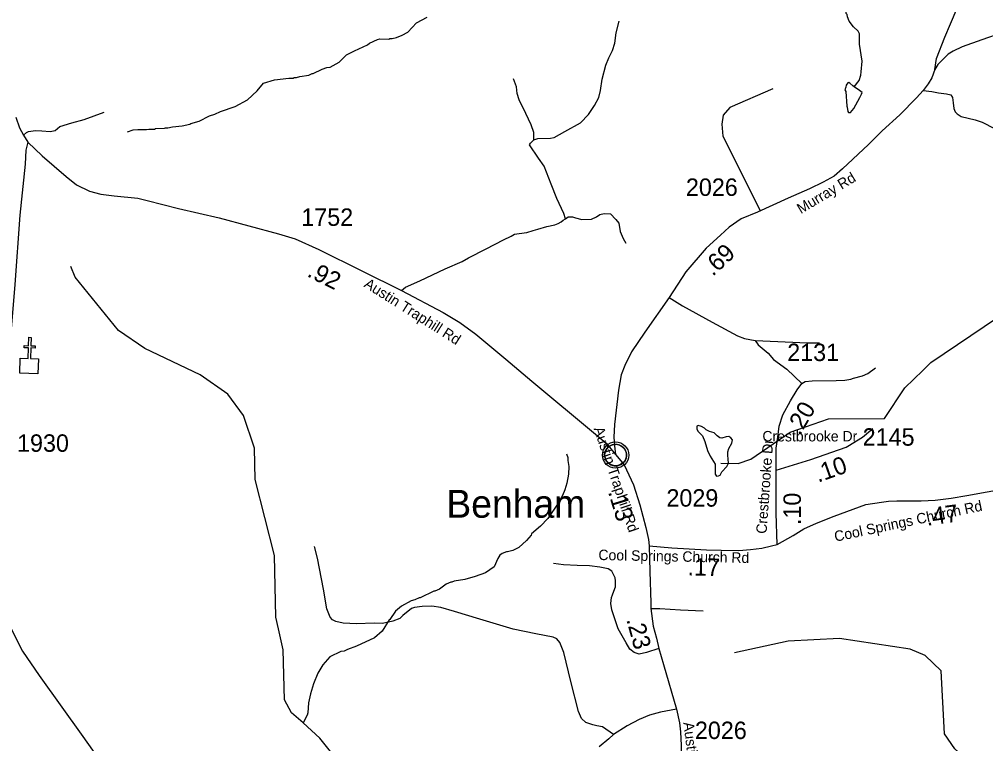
# Model space of a CAD drawing. Extents: x 1248224 to 1454986, y 825081 to 985870.
# Drawn here: x 1430374 to 1437302, y 928641 to 933836 of the extents above; entities that cross this region are included whole.
import ezdxf

# ---------------------------------------------------------------- set-up
doc = ezdxf.new("R2010")
doc.units = 0
for name, color, linetype in [('Exist Civil Demographics Community CELL', 7, 'Continuous'), ('Exist Civil Demographics Community Label', 7, 'Continuous'), ('Exist Cultural Church CELL', 7, 'Continuous'), ('Exist Hydrographic Misc Water Feature', 7, 'Continuous'), ('Exist Road Non-System Type 51', 7, 'Continuous'), ('Exist Road Secondary Mileage Hundredths English Label', 7, 'Continuous'), ('Exist Road Secondary Type 51 Attributed', 7, 'Continuous'), ('Exist Road Secondary Type 51 Label', 7, 'Continuous'), ('Exist Road Secondary Type 51 Number Label', 7, 'Continuous')]:
    doc.layers.add(name, color=color, linetype=linetype)

msp = doc.modelspace()

# ---------------------------------------------------------------- linework, layer by layer
at = {"layer": 'Exist Civil Demographics Community CELL'}
msp.add_lwpolyline([(1434571.4, 930723.3), (1434572.4, 930728.9), (1434574.2, 930735.5), (1434577.1, 930742.7), (1434580, 930748.4), (1434583.3, 930754.1), (1434587.1, 930759.2), (1434591.1, 930763.6), (1434595.6, 930768.2), (1434601.2, 930772.8), (1434606.6, 930776.5), (1434611.5, 930779.3), (1434616.5, 930781.8), (1434622, 930784.1), (1434627.6, 930785.9), (1434632, 930787.1), (1434636.8, 930787.8), (1434640.9, 930788.5), (1434647.3, 930788.8), (1434651.7, 930788.7), (1434657.4, 930788.4), (1434662.3, 930787.7), (1434667.2, 930786.7), (1434672.2, 930785.3), (1434677.4, 930783.4), (1434684, 930780.4), (1434690.3, 930776.9), (1434695.4, 930773.4), (1434700.5, 930769.4), (1434703.8, 930766.2), (1434708, 930761.9), (1434711.8, 930757.2), (1434714.9, 930752.6), (1434718, 930747.6), (1434720.5, 930742.4), (1434722.5, 930737.4), (1434724.1, 930732.4), (1434725.4, 930727.8), (1434726.5, 930721.7), (1434727.1, 930717), (1434727.3, 930711), (1434727.2, 930705.2), (1434726.6, 930699.6), (1434725.7, 930694.1), (1434724, 930687.9), (1434722.1, 930682.1), (1434719.8, 930677), (1434716.7, 930671), (1434713.4, 930665.7), (1434709.9, 930661), (1434705.7, 930656.2), (1434700.4, 930651.3), (1434695.4, 930647.2), (1434690.4, 930643.7), (1434686.1, 930641.2), (1434679.3, 930638), (1434672.1, 930635.3), (1434666.2, 930633.8), (1434659.6, 930632.5), (1434655.1, 930632), (1434650.6, 930631.8), (1434645.1, 930631.8), (1434640.8, 930632.2), (1434635.1, 930632.9), (1434629.2, 930634.2), (1434624.6, 930635.5), (1434619.5, 930637.4), (1434614.9, 930639.4), (1434611, 930641.6), (1434604.2, 930645.7), (1434598.6, 930650), (1434593.7, 930654.5), (1434589.2, 930659.3), (1434586, 930663.3), (1434583, 930667.5), (1434579, 930674.6), (1434577.2, 930678.1), (1434575.5, 930682.1), (1434572.9, 930690.3), (1434571.4, 930697.4), (1434570.7, 930702.5), (1434570.4, 930708.8), (1434570.3, 930713.5), (1434570.9, 930720)], close=True, dxfattribs=at)
for centre, radius in [((1434649, 930710.9), 94.3), ((1434648.7, 930711.2), 76.7)]:
    msp.add_circle(centre, radius, dxfattribs=at)
at = {"layer": 'Exist Cultural Church CELL'}
msp.add_lwpolyline([(1430380.7, 931404.7), (1430437.6, 931403.1), (1430439.8, 931479.2), (1430407.8, 931480.2), (1430408.3, 931496.1), (1430440.3, 931495.2), (1430442.1, 931555.3), (1430458.1, 931554.8), (1430456.3, 931494.7), (1430488.3, 931493.8), (1430487.8, 931477.8), (1430455.8, 931478.8), (1430453.6, 931402.6), (1430511.2, 931400.8), (1430508.1, 931294.4), (1430377.5, 931298.3)], close=True, dxfattribs=at)
at = {"layer": 'Exist Hydrographic Misc Water Feature'}
for points in [[(1436358.9, 933351), (1436394.8, 933396.5), (1436407.5, 933436.2), (1436409.9, 933460.2), (1436416.3, 933536.5), (1436397.2, 933656.6), (1436396.6, 933732.5), (1436388.9, 933750.7), (1436353.5, 933781.5), (1436324.1, 933822), (1436310.7, 933854.2), (1436309, 933870.2), (1436301.2, 933878.4), (1436296.7, 933966.5), (1436268.6, 934055.1), (1436214.1, 934168.2), (1436167.6, 934249.1), (1436156.3, 934289.3), (1436156.5, 934305.3), (1436164.9, 934329.1), (1436172.9, 934374.4)], [(1431150.6, 933029.4), (1431190.9, 933042.8), (1431222.9, 933046.1), (1431286.8, 933045), (1431302.9, 933048.7), (1431342.9, 933048), (1431351, 933051.9), (1431415.1, 933054.6), (1431423.1, 933058.5), (1431439.1, 933058.2), (1431471.3, 933065.6), (1431541.7, 933071.4), (1431595.5, 933083.5), (1431602.7, 933088.2), (1431663.9, 933106.2), (1431736.5, 933142.9), (1431776.8, 933156.1), (1431817.1, 933175.4), (1431921.7, 933209.6), (1432010.6, 933258), (1432079.7, 933322.8), (1432124.6, 933378), (1432204.3, 933402.5), (1432305.2, 933414.7), (1432337.2, 933414.1), (1432345.3, 933418), (1432361.3, 933417.7), (1432385.4, 933425.3), (1432449.6, 933436.1), (1432473.8, 933447.6), (1432481.8, 933447.5), (1432546.4, 933478.4), (1432578.6, 933489.8), (1432602.5, 933493.4), (1432667.2, 933528.2), (1432720.9, 933580.3), (1432776.6, 933610.2), (1432869.3, 933652.6), (1432885.5, 933664.3), (1432942, 933691.3), (1432958.1, 933695), (1433022.1, 933693.9), (1433030.1, 933697.7), (1433046.1, 933697.4), (1433078.3, 933704.9), (1433118.6, 933722.1), (1433159, 933743.4), (1433222.4, 933811.3), (1433298.4, 933850.6)], [(1436358.9, 933351), (1436350.2, 933359.3), (1436328.4, 933377.6), (1436320.6, 933381.8), (1436312.5, 933380), (1436302.2, 933364.1), (1436299.9, 933350.1), (1436291.6, 933331.1), (1436299.4, 933318.1), (1436305.6, 933214), (1436309.5, 933205.9), (1436313, 933173.8), (1436318.8, 933167.7), (1436332.9, 933167.4), (1436357.4, 933197.1), (1436400.7, 933276.3), (1436411.1, 933300.1), (1436416.1, 933311.5), (1436397.6, 933324.4), (1436358.9, 933351)], [(1432231.5, 929465.8), (1432212.4, 929548.3), (1432204.4, 929991.6), (1432064.5, 930536.1), (1432060.5, 930759.4), (1431982.5, 930994.1), (1431868.4, 931147.4), (1431670.5, 931286), (1431274.4, 931474.5), (1431085.5, 931603.1), (1430775.4, 931986.8), (1430743.4, 932063)], [(1436850.4, 931317.1), (1436909.5, 931374), (1437762.6, 931951.1), (1438072.2, 932084.9)], [(1435402.5, 930652.7), (1435527.5, 930650.1), (1435619.5, 930681.1), (1435899.5, 930875.8), (1436175.5, 930971.9), (1436576.5, 930973.7), (1436722.5, 931194), (1436850.4, 931317.1)], [(1435454.6, 930711.3), (1435454.2, 930724.9), (1435454.3, 930732.9), (1435460.8, 930756.9), (1435481.4, 930796.5), (1435485.9, 930820.5), (1435474.1, 930834.6), (1435460.2, 930842.9), (1435442.2, 930841.3), (1435410, 930831.9), (1435396.1, 930834.1), (1435376.3, 930848.5), (1435354.7, 930870.8), (1435322.9, 930879.4), (1435299.1, 930891.8), (1435285.3, 930904.1), (1435263.5, 930916.5), (1435239.6, 930923), (1435231.5, 930919.1), (1435231.2, 930897.1), (1435240.8, 930881), (1435272.3, 930848.4), (1435289.6, 930808), (1435308.5, 930743.6), (1435327.8, 930703.3), (1435362.8, 930646.6), (1435361.6, 930574.5), (1435373.3, 930560.4), (1435387.3, 930562.1), (1435397.5, 930567.9), (1435409.8, 930589.7), (1435446.5, 930629.1), (1435458.9, 930652.8), (1435454.6, 930711.3)], [(1434296.5, 930719.1), (1434306, 930693), (1434305.6, 930670.9), (1434312.9, 930628.8), (1434312, 930572.8), (1434298.8, 930508.9), (1434284, 930461.3), (1434267.4, 930421.5), (1434236.4, 930366), (1434162.5, 930255.3), (1434109.5, 930200.2), (1434046.5, 930145.4), (1434044.4, 930137.4), (1434009.7, 930098), (1433954.9, 930046.9), (1433912.5, 930027.7), (1433874.3, 930016.4), (1433866.3, 930016.6), (1433836.1, 930005.1), (1433819.9, 929993.4), (1433803.5, 929969.6), (1433778.5, 929910.1), (1433715.8, 929867.2), (1433643.3, 929840.5), (1433566.9, 929817.9), (1433490.7, 929807.2), (1433474.5, 929799.5), (1433466.5, 929799.6), (1433434.3, 929784.3), (1433385.7, 929749.1), (1433353.4, 929733.7), (1433345.5, 929733.8), (1433248.7, 929687.6), (1433240.7, 929687.7), (1433208.4, 929672.3), (1433184.3, 929664.7), (1433115, 929628), (1433071, 929590.8), (1433030, 929531.4), (1433025, 929528.9), (1432974.5, 929448.4), (1432919.7, 929401.4), (1432790.7, 929339.7), (1432726.3, 929316.9), (1432702.1, 929305.3), (1432678, 929301.8), (1432601.3, 929263.1), (1432549, 929205.4), (1432515.3, 929147), (1432482, 929069.2), (1432460.8, 928997.5), (1432447.6, 928933.7), (1432442.4, 928861.7), (1432438.1, 928845.8), (1432408.9, 928790.8)], [(1432528.5, 928681.7), (1432408.9, 928790.8), (1432324.5, 928863.1), (1432275.5, 928956), (1432266.5, 929314.1), (1432231.5, 929465.8)], [(1437298.4, 928333.2), (1437285.5, 928415), (1437080.6, 928603.1), (1437007.6, 928712.9), (1436982.5, 929163.2), (1436868.5, 929273.8), (1436760.5, 929318.7), (1436253.5, 929394.6), (1435886.5, 929375.6), (1435501.5, 929291.5)], [(1432643.4, 928538.3), (1432528.5, 928681.7)]]:
    msp.add_lwpolyline(points, dxfattribs=at)
at = {"layer": 'Exist Road Non-System Type 51'}
for points in [[(1436938.3, 933474.8), (1436948.2, 933553.9), (1437009.7, 933707.9), (1437050.8, 933803.7), (1437098.6, 933916.6), (1437119.1, 933971.4), (1437129.4, 934029.6), (1437126, 934101.4), (1437091.8, 934149.3), (1437026.8, 934173.3), (1436872.9, 934330.7), (1436561.8, 934672.9), (1436486.5, 934761.9), (1436486.5, 934792.7), (1436493.4, 934878.2)], [(1434062, 932972.5), (1434091.1, 932982.2), (1434181.6, 932983.8), (1434207.5, 932988.6), (1434285.1, 933030.7), (1434398.3, 933093.8), (1434454.9, 933152.1), (1434498.1, 933218), (1434528.8, 933276.3), (1434540.1, 933324.8), (1434551.4, 933405.7), (1434578.9, 933506), (1434599.9, 933559.4), (1434627.4, 933612.8), (1434643.5, 933663.9), (1434653.2, 933738.3), (1434674.2, 933822.5)], [(1434062, 932972.5), (1434063.5, 933023.9), (1434044.1, 933078.9), (1434005.3, 933159.8), (1433958.4, 933258.5), (1433943.8, 933303.8), (1433937.4, 933352.4), (1433916.3, 933409)], [(1435776.2, 933337.7), (1435468.3, 933202.7), (1435419.9, 933147.3), (1435409.5, 933085), (1435416.4, 932998.4), (1435572.1, 932690.3), (1435686.3, 932461.8)], [(1430403.8, 933004.1), (1430424.6, 933024), (1430440.8, 933030.5), (1430490.9, 933038.5), (1430534.6, 933036.9), (1430596, 933030.5), (1430631.6, 933038.5), (1430663.9, 933066), (1430751.2, 933093.6), (1430838.5, 933117.8), (1430982.5, 933169.6)], [(1433426.7, 932045.3), (1433549.6, 932098.7), (1433594.9, 932126.2), (1433721, 932189.3), (1433845.5, 932254), (1433900.4, 932281.5), (1433923.1, 932294.5), (1433957, 932301), (1434012, 932307.4), (1434057.3, 932320.4), (1434091.2, 932331.7), (1434155.9, 932351.1), (1434212.5, 932360.8), (1434236.8, 932370.5), (1434259.4, 932383.5), (1434272.3, 932394.8), (1434288.5, 932404.5), (1434276.8, 932442.6), (1434226.6, 932551), (1434186.2, 932652.9), (1434136.1, 932782.4), (1434095.7, 932840.6), (1434031, 932936.1), (1434037.7, 932946.6), (1434062, 932972.5)], [(1434288.5, 932404.5), (1434308.7, 932418.6), (1434339.5, 932420.2), (1434360.5, 932412.1), (1434407.4, 932400.8), (1434475.3, 932402.4), (1434510.8, 932418.6), (1434536.7, 932436.4), (1434567.4, 932444.4), (1434611.1, 932441.2), (1434651.5, 932400.8), (1434670.9, 932373.2), (1434682.2, 932315), (1434703.3, 932264.8), (1434722.7, 932230.9)], [(1433115.1, 931889.9), (1433143.7, 931914.2), (1433245.6, 931961.2), (1433426.7, 932045.3)], [(1435033.9, 931840.3), (1435129.3, 931782), (1435341.1, 931663.9), (1435523.8, 931566.8), (1435572.3, 931547.4), (1435649.9, 931532.8)], [(1435649.9, 931532.8), (1435918.3, 931519.9), (1436018.6, 931516.7), (1436110, 931515.5)], [(1435649.9, 931532.8), (1435671.8, 931502.5), (1435741.4, 931441), (1435781.8, 931395.7), (1435875.6, 931326.1), (1435982.8, 931223.8)], [(1436355.1, 931262.2), (1436418.8, 931279.2), (1436457.6, 931295.4), (1436512.6, 931335.9)], [(1436314.3, 930774), (1436419.7, 930839.8), (1436492.3, 930902.1)], [(1434632.8, 928707.5), (1434555.2, 928760.9), (1434514.8, 928769), (1434485.7, 928775.5), (1434435.5, 928793.3), (1434404.8, 928820.8), (1434382.2, 928872.5), (1434327.2, 929087.7), (1434277.1, 929294.9), (1434249.6, 929366.1), (1434227, 929393.6), (1434201.1, 929404.9), (1434078.2, 929429.2), (1433914.9, 929463.1), (1433674.6, 929534.9), (1433493.5, 929589.9), (1433396.5, 929617.4), (1433331.8, 929627.2), (1433262.2, 929625.5), (1433207.3, 929617.4), (1433184.6, 929609.4), (1433123.2, 929559.2), (1433103.2, 929539.9), (1433051.4, 929520.5), (1432977.1, 929502.7), (1432917.2, 929504.3), (1432791.1, 929499.5), (1432695.7, 929505.9), (1432644, 929517.3), (1432619.7, 929528.6), (1432602, 929549.6), (1432579.3, 929607.9), (1432555.1, 929748.6), (1432511.4, 929971.9), (1432490.6, 930055.4)], [(1434959.8, 929323.2), (1434869.9, 929295.5), (1434818.1, 929282.5), (1434782.5, 929293.9), (1434750.2, 929319.8), (1434724.3, 929363.4), (1434667.7, 929465.4), (1434620.9, 929601.3), (1434614.4, 929646.6), (1434619.2, 929688.7), (1434627.3, 929708.1), (1434637, 929735.6), (1434648.3, 929766.3), (1434648.3, 929810), (1434646.7, 929829.4), (1434622.5, 929878), (1434595, 929895.8), (1434536.8, 929907.1), (1434462.4, 929916.8), (1434373.5, 929920.1), (1434275.7, 929922.9), (1434202.9, 929932.7)], [(1434900.3, 929610.1), (1434923.2, 929611), (1434966.9, 929609.4), (1435114, 929601.3), (1435275.7, 929593.2)]]:
    msp.add_lwpolyline(points, dxfattribs=at)
at = {"layer": 'Exist Road Secondary Type 51 Attributed'}
for points in [[(1437424.5, 933742.2), (1437273.6, 933687.7), (1437133.8, 933639.4), (1437069.5, 933608.5), (1437032.3, 933584.9), (1436986.6, 933541.6), (1436959.4, 933511.9), (1436938.3, 933474.8), (1436914.8, 933415.3), (1436888.9, 933373.3), (1436853.4, 933324.7)], [(1436853.4, 933324.7), (1436805.1, 933272.7), (1436686.9, 933150.7), (1436559.5, 933035.6), (1436461.8, 932939.1), (1436274.3, 932763.9), (1436214.9, 932711.9), (1436135.7, 932668.6), (1436038, 932620.3), (1435885.9, 932553.5), (1435665, 932452.5), (1435550, 932404.2), (1435463.4, 932344.8), (1435400.3, 932287.8), (1435298.9, 932193.7), (1435152, 932025.1), (1435033.9, 931840.3), (1434859.2, 931591.3), (1434762.7, 931451.4), (1434714.5, 931352.3), (1434688.5, 931285.5), (1434670, 931177.5), (1434640.3, 930929.9), (1434636.6, 930838.3), (1434641.5, 930777.6), (1434649, 930715)], [(1436853.4, 933324.7), (1436915, 933319.3), (1436964.5, 933309.4), (1437021.4, 933300.7), (1437051.1, 933293.3), (1437063.5, 933274.7), (1437068.4, 933236.4), (1437073.4, 933195.5), (1437083.3, 933173.2), (1437096.9, 933158.4), (1437126.5, 933139.8), (1437225.5, 933115.1), (1437277.5, 933097.7), (1437364, 933053.2)], [(1430348.6, 933133.4), (1430374.5, 933056.8), (1430403.8, 933004.1), (1430435.9, 932955.8)], [(1430435.9, 932955.8), (1430421.9, 932897.2), (1430417, 932796.2), (1430378.8, 932430.2), (1430343.1, 931933.4), (1430312.4, 931587.8), (1430297.6, 931209.1), (1430265.6, 930696.3), (1430228.7, 930151.4), (1430221.3, 930004.8), (1430218.8, 929841.4), (1430222.5, 929768.2), (1430243.4, 929654.9), (1430268, 929577.2), (1430323.4, 929450.3), (1430397.3, 929303.7), (1430515.4, 929130.5), (1430829.1, 928693.8), (1431118.2, 928284.3)], [(1430435.9, 932955.8), (1430538, 932855.7), (1430710.4, 932707.8), (1430784.3, 932648.6), (1430877.8, 932603.1), (1430959.1, 932582.1), (1431055.1, 932569.8), (1431223.8, 932552.5), (1431291.5, 932536.5), (1431514.4, 932479.8), (1431805.8, 932411.1), (1432232.3, 932297.9), (1432351.7, 932262.2), (1432520.4, 932185.8), (1432829, 932032.3), (1433115.1, 931889.9), (1433411.8, 931733.4), (1433531.3, 931660.7), (1433647, 931578.2), (1433860.8, 931397.5), (1434049.2, 931239.8), (1434504.1, 930859.8), (1434581.2, 930795.1), (1434649, 930715)], [(1435799.7, 930602.4), (1435799.7, 930760.8), (1435812.1, 930840), (1435822, 930919.3), (1435846.7, 930998.5), (1435903.6, 931100), (1435950.6, 931179.2), (1435982.8, 931223.8), (1436007.5, 931238.6), (1436057, 931243.6), (1436230.2, 931246.1), (1436292, 931248.5), (1436335.7, 931254.5), (1436355.1, 931262.2)], [(1435799.7, 930602.4), (1436048.9, 930679), (1436300.8, 930767.6), (1436314.3, 930774)], [(1434649, 930715), (1434709.9, 930640.7), (1434777.8, 930497.6), (1434821.9, 930353.4), (1434865.8, 930191.7), (1434883.7, 930104.7), (1434888.4, 930058.8)], [(1435806.8, 930069.8), (1435799.7, 930295.3), (1435799.7, 930602.4)], [(1435806.8, 930069.8), (1435921.6, 930135.1), (1435999.2, 930181.7), (1436088.4, 930222.5), (1436216.4, 930272.9), (1436443.4, 930356.4), (1436553.9, 930373.9), (1436606.3, 930379.7), (1436665.6, 930383.5), (1436838.3, 930383.5), (1436939.2, 930387.4), (1437055.5, 930402.9), (1437166.1, 930420.4), (1437458.2, 930474.7), (1437601.8, 930496), (1437673.5, 930496), (1437836.5, 930490.2), (1438036.3, 930466.9), (1438127.5, 930453.3), (1438196.5, 930428.6)], [(1434888.4, 930058.8), (1435053.1, 930046.1), (1435299.5, 930030.6), (1435406.2, 930028.6), (1435532.3, 930026.7), (1435615.7, 930032.5), (1435697.2, 930044.1), (1435767, 930059.7), (1435806.8, 930069.8)], [(1434888.4, 930058.8), (1434893.1, 929875.2), (1434900.3, 929650.6), (1434900.3, 929610.1), (1434918.1, 929484.9), (1434941.9, 929398.3), (1434959.8, 929323.2), (1434993.1, 929208.8), (1435085.9, 928888.4)], [(1435085.9, 928888.4), (1434970, 928866.3), (1434891.8, 928844.5), (1434818.7, 928813.4), (1434732.7, 928769.5), (1434632.8, 928707.5), (1434601.1, 928676.2), (1434531.7, 928617.7)], [(1435085.9, 928888.4), (1435107.3, 928791.6), (1435114.5, 928727.2), (1435118, 928627.1), (1435122.8, 928371.3), (1435127.5, 928160.9), (1435138.2, 928114.4), (1435152.5, 928064.3), (1435174, 928032.1), (1435200.2, 927994), (1435235.9, 927959.4), (1435342.9, 927904), (1435401.2, 927880.1), (1435445.3, 927852.7), (1435476.3, 927821.7), (1435506.1, 927780), (1435537, 927715.6), (1435562, 927646.5), (1435627.2, 927473.3), (1435667.7, 927356.5), (1435689.1, 927304), (1435732, 927246.8), (1435786.8, 927178.9), (1435990.7, 926964)]]:
    msp.add_lwpolyline(points, dxfattribs=at)

# ---------------------------------------------------------------- texts
at = {"layer": 'Exist Civil Demographics Community Label'}
msp.add_text('Benham', height=200, dxfattribs=at).set_placement((1433435.2, 930261.4))
at = {"layer": 'Exist Road Secondary Mileage Hundredths English Label'}
for s, rotation, p in [('.69', 42.84759, (1435345.4, 931987.9)), ('.92', 333.5548, (1432430.6, 931995.3)), ('.20', 59.31944, (1435968.8, 930845.6)), ('.10', 19.38841, (1436100.1, 930512.3)), ('.13', 286.99057, (1434593.4, 930446.9)), ('.10', 90, (1435977, 930208.7)), ('.47', 7.60049, (1436881.1, 930203.9)), ('.17', 358.9575, (1435163.6, 929847.7)), ('.23', 285.34679, (1434724.8, 929531.1))]:
    msp.add_text(s, height=125, rotation=rotation, dxfattribs=at).set_placement(p)
at = {"layer": 'Exist Road Secondary Type 51 Label'}
for s, rotation, p in [('Murray Rd', 30.99301, (1435977.2, 932438)), ('Austin Traphill Rd', 327.67217, (1432839.3, 931920.9)), ('Austin Traphill Rd', 288.75999, (1434490.9, 930899.8)), ('Crestbrooke Dr', 85.83217, (1435730.6, 930144.5)), ('Cool Springs Church Rd', 11.97094, (1436224.8, 930088.9)), ('Cool Springs Church Rd', 358.86256, (1434525.1, 929958.2)), ('Austin Traphill Rd', 276.93401, (1435134.4, 928792.2))]:
    msp.add_text(s, height=75, rotation=rotation, dxfattribs=at).set_placement(p)
msp.add_text('Crestbrooke Dr', height=75, dxfattribs=at).set_placement((1435701.4, 930808.7))
at = {"layer": 'Exist Road Secondary Type 51 Number Label'}
for s, p in [('2026', (1435152.8, 932569.5)), ('1752', (1432395.7, 932354.6)), ('2131', (1435879.2, 931385.2)), ('1930', (1430357.8, 930734.4)), ('2145', (1436420.2, 930778.1)), ('2029', (1435013.3, 930341)), ('2026', (1435217.3, 928674.4))]:
    msp.add_text(s, height=125, dxfattribs=at).set_placement(p)

doc.saveas('drawing.dxf')
